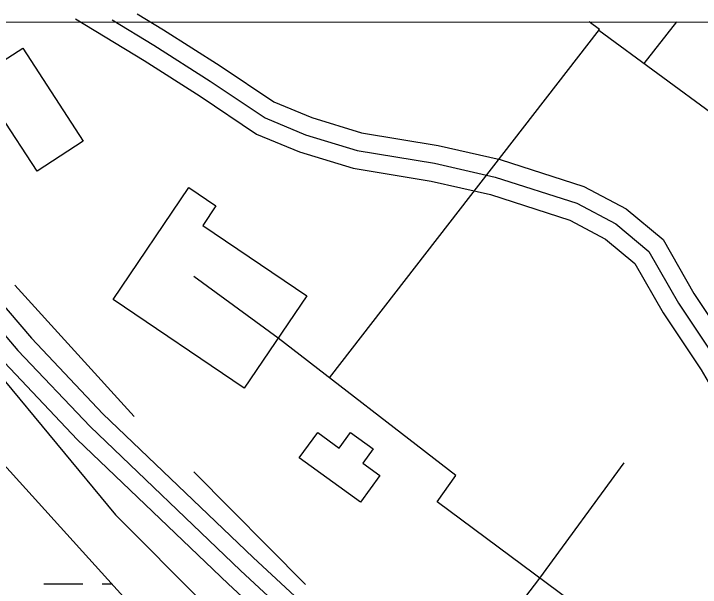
# Model space of a CAD drawing. Extents: x 3279314 to 3317160, y 734079 to 759431.
# Drawn here: x 3308164 to 3308730, y 757188 to 757661 of the extents above; entities that cross this region are included whole.
import ezdxf

# ---------------------------------------------------------------- set-up
doc = ezdxf.new("R2010")
doc.units = 0
for name, color, linetype in [('V-BLDG-OTLN', 7, 'Continuous'), ('V-GRID-FRAM', 7, 'Continuous'), ('V-ROAD-CNTR', 7, 'Continuous'), ('V-SITE-VEGE', 7, 'Continuous'), ('V-TOPO-SHOR', 7, 'Continuous'), ('V-UTIL-LINE', 7, 'Continuous'), ('V-WETL-SWMP', 7, 'Continuous')]:
    doc.layers.add(name, color=color, linetype=linetype)

msp = doc.modelspace()

# ---------------------------------------------------------------- linework, layer by layer
at = {"layer": 'V-BLDG-OTLN'}
for p, q in [((3308134.18, 757608.18), (3308171.66, 757632.52)), ((3308171.66, 757632.52), (3308221.6, 757555.62)), ((3308183.49, 757530.88), (3308153.04, 757577.78)), ((3308221.6, 757555.62), (3308183.49, 757530.88))]:
    msp.add_line(p, q, dxfattribs=at)
for points in [[(3308354.27, 757352), (3308246.07, 757425.07), (3308308.5, 757517.51), (3308330.89, 757502.39), (3308320, 757486.25), (3308405.8, 757428.3)], [(3308414.79, 757315.63), (3308432.55, 757302.75), (3308441.87, 757315.6), (3308460.43, 757302.14), (3308451.86, 757290.34), (3308465.97, 757280.1), (3308449.99, 757258.08), (3308399.57, 757294.66)]]:
    msp.add_lwpolyline(points, close=True, dxfattribs=at)
at = {"layer": 'V-GRID-FRAM'}
msp.add_lwpolyline([(3283455.67, 757641.37), (3314923.72, 757657.39), (3314940.91, 739471.92), (3283456.99, 739455.89), (3283455.67, 757641.37)], dxfattribs=at)
at = {"layer": 'V-ROAD-CNTR'}
for points in [[(3308000.62, 757660.26), (3308028.19, 757614.54), (3308091.8, 757517.15), (3308138.56, 757440.27), (3308178.81, 757393.24), (3308237.77, 757331.02), (3308361.45, 757212.57), (3308479.73, 757102.72), (3308616.37, 756974.3), (3308689.15, 756902.48), (3308707.84, 756887.22)], [(3308265.91, 757660.8), (3308287.55, 757647.58), (3308334.41, 757617.83), (3308378.46, 757588.16), (3308409.82, 757575.22), (3308450.75, 757562.68), (3308513.98, 757552.27), (3308564.98, 757540.64), (3308634.13, 757518.43), (3308668.77, 757499.98), (3308699.38, 757474.57), (3308724.8, 757430.05), (3308756.05, 757383.17), (3308788.93, 757326.68), (3308815.04, 757302.14), (3308826.88, 757300.23), (3308847.24, 757318.9), (3308877.37, 757360.24), (3308900.99, 757379.67), (3308934.91, 757372.15), (3308971.2, 757345.89), (3309010.98, 757321.79), (3309019.4, 757314.12)], [(3307967.05, 757657.83), (3308002.78, 757598.59), (3308066.42, 757501.15), (3308114.19, 757422.61), (3308156.51, 757373.15), (3308216.49, 757309.86), (3308340.87, 757190.75), (3308459.25, 757080.8), (3308595.56, 756952.69), (3308669.08, 756880.14), (3308742.13, 756820.45), (3308896.01, 756698.02), (3309008.34, 756605.23), (3309118.32, 756515.17), (3309197.99, 756454.1), (3309273.43, 756424.52), (3309327.33, 756405.48), (3309435.43, 756375.36), (3309584.59, 756353.83)], [(3307986.68, 757654.32), (3308015.49, 757606.56), (3308079.11, 757509.15), (3308126.38, 757431.44), (3308167.66, 757383.19), (3308227.13, 757320.44), (3308351.16, 757201.66), (3308469.49, 757091.76), (3308605.96, 756963.49), (3308679.12, 756891.31), (3308751.55, 756832.13), (3308905.46, 756709.67), (3309017.87, 756616.82), (3309127.64, 756526.93), (3309205.43, 756467.3), (3309278.66, 756438.58), (3309331.85, 756419.79), (3309438.53, 756390.07), (3309625.01, 756363.15)], [(3307986.68, 757654.32), (3308015.49, 757606.56), (3308079.11, 757509.15), (3308126.38, 757431.44), (3308167.66, 757383.19), (3308227.13, 757320.44), (3308351.16, 757201.66), (3308469.49, 757091.76), (3308605.96, 756963.49), (3308679.12, 756891.31), (3308751.55, 756832.13), (3308905.46, 756709.67), (3309017.87, 756616.82), (3309127.64, 756526.93), (3309205.43, 756467.3), (3309278.66, 756438.58), (3309331.85, 756419.79), (3309438.53, 756390.07), (3309625.01, 756363.15)], [(3308215.16, 757656.66), (3308271.68, 757622.12), (3308317.99, 757592.72), (3308364.21, 757561.59), (3308399.68, 757546.95), (3308443.89, 757533.41), (3308508.2, 757522.82), (3308557.04, 757511.68), (3308622.4, 757490.68), (3308651.97, 757474.94), (3308676.02, 757454.96), (3308699.27, 757414.28), (3308730.58, 757367.29), (3308765.2, 757307.82), (3308801.19, 757273.98), (3308836.45, 757268.31), (3308869.72, 757298.8), (3308899.37, 757339.49), (3308908.76, 757347.22), (3308922.36, 757344.2), (3308954.61, 757320.87), (3308992.94, 757297.65), (3309001.79, 757289.59)], [(3308245.42, 757655.75), (3308279.61, 757634.85), (3308326.2, 757605.27), (3308371.34, 757574.87), (3308404.75, 757561.08), (3308447.32, 757548.04), (3308511.09, 757537.55), (3308561.01, 757526.16), (3308628.26, 757504.56), (3308660.37, 757487.46), (3308687.7, 757464.77), (3308712.04, 757422.16), (3308743.32, 757375.23)], [(3308245.42, 757655.75), (3308279.61, 757634.85), (3308326.2, 757605.27), (3308371.34, 757574.87), (3308404.75, 757561.08), (3308447.32, 757548.04), (3308511.09, 757537.55), (3308561.01, 757526.16), (3308628.26, 757504.56), (3308660.37, 757487.46), (3308687.7, 757464.77), (3308712.04, 757422.16), (3308743.32, 757375.23)]]:
    msp.add_lwpolyline(points, dxfattribs=at)
at = {"layer": 'V-SITE-VEGE'}
for p, q in [((3308077.65, 757453.36), (3308248, 757247.77)), ((3308248, 757247.77), (3308413.34, 757082.3))]:
    msp.add_line(p, q, dxfattribs=at)
at = {"layer": 'V-TOPO-SHOR'}
for p, q in [((3308263.56, 757328.69), (3308165.24, 757437.03)), ((3308404.63, 757190.21), (3308312.56, 757283.01))]:
    msp.add_line(p, q, dxfattribs=at)
at = {"layer": 'V-UTIL-LINE'}
for p, q in [((3308683.73, 757619.78), (3308710.71, 757654.23)), ((3308646.51, 757647.13), (3308797.1, 757536.45))]:
    msp.add_line(p, q, dxfattribs=at)
for points in [[(3308424.46, 757360.58), (3308646.96, 757647.71), (3308638.45, 757654.19)], [(3308723.75, 757101.72), (3308513.25, 757258.24), (3308528.67, 757280.19), (3308382.12, 757393.23), (3308312.77, 757444.2)], [(3308551.76, 757135.23), (3308597.87, 757195.32), (3308667.37, 757290.46)]]:
    msp.add_lwpolyline(points, dxfattribs=at)
at = {"layer": 'V-WETL-SWMP'}
for p, q in [((3308392.14, 757028.49), (3308076.17, 757377.38)), ((3308392.14, 757028.49), (3308076.17, 757377.38)), ((3308189.13, 757190.75), (3308221.13, 757190.77)), ((3308237.13, 757190.77), (3308245.17, 757190.78))]:
    msp.add_line(p, q, dxfattribs=at)

doc.saveas('drawing.dxf')
